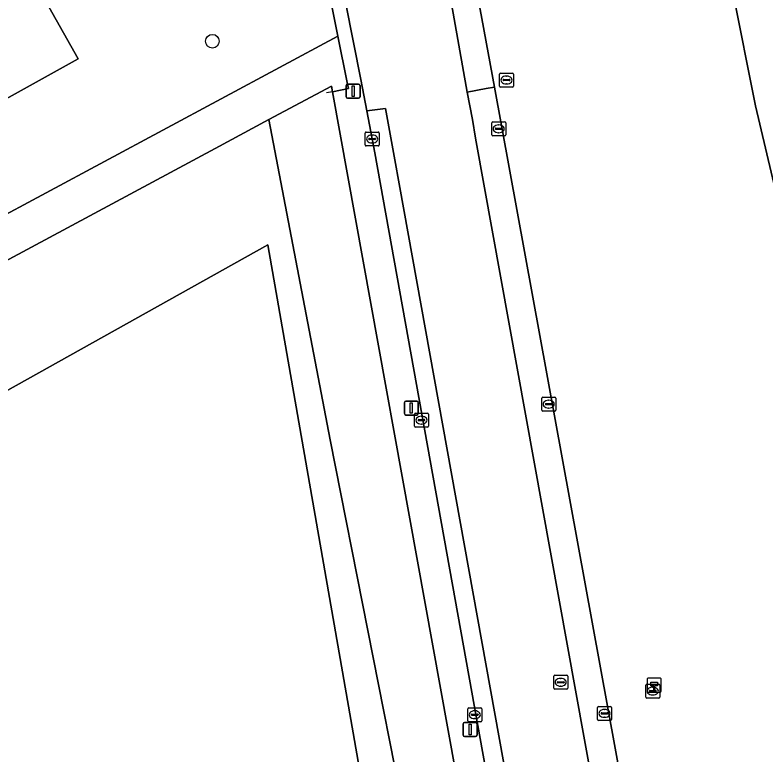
# Model space of a CAD drawing. Extents: x 156412 to 157779, y 382335 to 383768.
# Drawn here: x 157595.3 to 157649, y 382834.8 to 382887.8 of the extents above; entities that cross this region are included whole.
import ezdxf

# ---------------------------------------------------------------- set-up
doc = ezdxf.new("R2010")
doc.units = 0
for name, color, linetype in [('IMGEO_Boom', 7, 'Continuous'), ('IMGEO_Brandkraan', 7, 'Continuous'), ('IMGEO_Fietspad_gesloten', 7, 'Continuous'), ('IMGEO_Fietspad_open', 7, 'Continuous'), ('IMGEO_Grasland_agrarisch', 7, 'Continuous'), ('IMGEO_Groenvoorziening', 7, 'Continuous'), ('IMGEO_Hectometerpaal', 7, 'Continuous'), ('IMGEO_Hek', 7, 'Continuous'), ('IMGEO_Kolk', 7, 'Continuous'), ('IMGEO_Lichtmast', 7, 'Continuous'), ('IMGEO_Oever', 7, 'Continuous'), ('IMGEO_Parkeervlak_gesloten', 7, 'Continuous'), ('IMGEO_Rijbaan_lokaal_gesloten', 7, 'Continuous'), ('IMGEO_Rioolput', 7, 'Continuous'), ('IMGEO_Voetpad_open', 7, 'Continuous')]:
    doc.layers.add(name, color=color, linetype=linetype)

msp = doc.modelspace()

# ---------------------------------------------------------------- linework, layer by layer
at = {"layer": 'IMGEO_Boom'}
msp.add_circle((157609.396, 382885.943), 0.489, dxfattribs=at)
at = {"layer": 'IMGEO_Brandkraan'}
for p, q in [((157640.423, 382838.978), (157640.423, 382839.83)), ((157640.498, 382839.904), (157641.35, 382839.904)), ((157640.911, 382839.684), (157640.936, 382839.684)), ((157641.424, 382839.83), (157641.424, 382838.978)), ((157640.682, 382839.398), (157640.682, 382839.41)), ((157641.12, 382839.361), (157640.722, 382839.361)), ((157640.725, 382839.447), (157641.123, 382839.447)), ((157640.934, 382839.124), (157640.909, 382839.124)), ((157641.166, 382839.41), (157641.166, 382839.398)), ((157641.35, 382838.904), (157640.498, 382838.904))]:
    msp.add_line(p, q, dxfattribs=at)
for points in [[(157640.423, 382838.978), (157640.423, 382839.83)], [(157640.498, 382839.904), (157641.35, 382839.904)], [(157641.424, 382839.83), (157641.424, 382838.978)], [(157641.35, 382838.904), (157640.498, 382838.904)]]:
    msp.add_lwpolyline(points, dxfattribs=at)
for centre, radius, start, end in [((157640.5, 382839.828), 0.0765, 91.552, 178.448), ((157640.5, 382839.828), 0.0765, 91.552, 178.448), ((157641.348, 382839.828), 0.0765, 1.552, 88.448), ((157641.348, 382839.828), 0.0765, 1.552, 88.448), ((157640.722, 382839.407), 0.0403, 85.8775, 175.7526), ((157640.719, 382839.397), 0.0366, 178.938, 274.7102), ((157641.123, 382839.404), 0.043, 264.8664, 352.4533), ((157641.127, 382839.409), 0.0386, 1.7309, 96.639), ((157640.5, 382838.98), 0.0765, 181.552, 268.448), ((157640.5, 382838.98), 0.0765, 181.552, 268.448), ((157641.348, 382838.98), 0.0765, 271.552, 358.448), ((157641.348, 382838.98), 0.0765, 271.552, 358.448)]:
    msp.add_arc(centre, radius, start, end, dxfattribs=at)
for centre, major_axis, ratio, start_param, end_param in [((157640.91, 382839.404), (-0.387, 0.002), 0.722429, 4.712389, 7.853982), ((157640.935, 382839.404), (-0.39, 0.002), 0.717154, 1.570796, 4.712389)]:
    msp.add_ellipse(centre, major_axis=major_axis, ratio=ratio, start_param=start_param, end_param=end_param, dxfattribs=at)
at = {"layer": 'IMGEO_Fietspad_gesloten'}
msp.add_lwpolyline([(157622.013, 382914.085), (157627.639, 382882.304), (157628.997, 382882.548), (157629.584, 382882.653), (157627.039, 382896.533)], dxfattribs=at)
at = {"layer": 'IMGEO_Fietspad_open'}
for points in [[(157639.33, 382829.299), (157629.584, 382882.653), (157628.997, 382882.548), (157627.639, 382882.304), (157628.014, 382880.348), (157628.242, 382879.01), (157651.604, 382750), (157652.126, 382747.108), (157655.875, 382726.327)], [(157650.268, 382723.49), (157646.168, 382746.159), (157645.473, 382750), (157622.451, 382877.451), (157621.8, 382881.137), (157620.461, 382880.952), (157621.025, 382877.941), (157638.867, 382778.66), (157640.647, 382768.819), (157641.74, 382762.775), (157642.782, 382757.01), (157644.05, 382750), (157644.784, 382745.939), (157648.891, 382723.234)]]:
    msp.add_lwpolyline(points, dxfattribs=at)
at = {"layer": 'IMGEO_Grasland_agrarisch'}
msp.add_lwpolyline([(157620.757, 382701.277), (157645.274, 382701.578), (157645.617, 382708.21), (157645.214, 382720.7), (157643.936, 382729.394), (157637.122, 382773.691), (157630.612, 382772.641), (157613.365, 382871.358), (157472.235, 382792.457)], dxfattribs=at)
at = {"layer": 'IMGEO_Groenvoorziening'}
for points in [[(157568.245, 382859.372), (157618.384, 382886.317), (157614.85, 382904.08), (157610.333, 382928.61), (157606.332, 382928.112), (157601.062, 382961.197), (157600.66, 382962.615), (157599.881, 382964.09), (157597.912, 382966.404), (157597.092, 382967.123), (157596.338, 382967.643), (157595.504, 382968.091), (157594.031, 382968.609)], [(157582.905, 382953.019), (157610.812, 382902.831), (157606.407, 382900.363), (157607.147, 382899.05), (157611.59, 382891.297), (157608.543, 382889.583), (157604.136, 382897.408), (157595.378, 382892.532), (157599.778, 382884.695), (157582.316, 382874.986)], [(157627.039, 382896.533), (157629.584, 382882.653), (157639.33, 382829.299)], [(157661.933, 382816.602), (157659.725, 382828.466), (157658.004, 382839.558), (157656.164, 382847.833), (157654.748, 382854.6), (157653.32, 382860.782), (157650.92, 382870.099), (157648.284, 382881.32), (157646.625, 382889.598)], [(157647.264, 382722.711), (157643.673, 382740.578), (157642.76, 382745.616), (157641.966, 382750), (157640.771, 382756.597), (157639.727, 382762.356), (157638.632, 382768.399), (157636.84, 382778.293), (157634.564, 382790.854), (157631.307, 382789.126), (157617.837, 382857.404), (157613.448, 382880.337), (157609.608, 382878.273), (157590.334, 382867.915)], [(157472.235, 382792.457), (157613.365, 382871.358)], [(157613.365, 382871.358), (157630.612, 382772.641), (157637.122, 382773.691), (157643.936, 382729.394), (157645.214, 382720.7), (157645.617, 382708.21), (157645.274, 382701.578), (157647.497, 382701.598), (157648.201, 382712.613)]]:
    msp.add_lwpolyline(points, dxfattribs=at)
for points in [[(157489.361, 382834.917), (157492.104, 382830.32), (157499.755, 382817.002), (157500.12, 382817.211), (157522.588, 382830.045), (157541.52, 382840.949), (157569.196, 382856.555), (157590.334, 382867.915), (157609.608, 382878.273), (157613.448, 382880.337), (157617.915, 382882.737), (157617.99, 382882.325), (157619.133, 382882.555), (157619.048, 382882.982), (157618.384, 382886.317), (157568.245, 382859.372), (157540.569, 382843.766), (157509.343, 382825.839), (157501.516, 382840.284), (157500.551, 382842.065), (157496.183, 382839.673), (157496.59, 382838.916)], [(157617.837, 382857.404), (157631.307, 382789.126), (157634.564, 382790.854), (157617.99, 382882.325), (157617.915, 382882.737), (157613.448, 382880.337)]]:
    msp.add_lwpolyline(points, close=True, dxfattribs=at)
at = {"layer": 'IMGEO_Hectometerpaal'}
for p, q in [((157640.53, 382840.25), (157640.53, 382839.409)), ((157640.53, 382840.25), (157640.53, 382839.409)), ((157641.446, 382840.334), (157640.605, 382840.334)), ((157641.446, 382840.334), (157640.605, 382840.334)), ((157641.53, 382839.418), (157641.53, 382840.259)), ((157641.53, 382839.418), (157641.53, 382840.259)), ((157640.614, 382839.334), (157641.455, 382839.334)), ((157640.614, 382839.334), (157641.455, 382839.334))]:
    msp.add_line(p, q, dxfattribs=at)
msp.add_lwpolyline([(157641.055, 382839.478), (157640.995, 382839.478), (157640.995, 382839.783), (157640.775, 382839.783), (157640.775, 382840.052), (157641.275, 382840.052), (157641.275, 382839.783), (157641.055, 382839.783), (157641.055, 382839.478)], dxfattribs=at)
for centre, start, end in [((157640.608, 382840.256), 92.4484, 184.2845), ((157640.608, 382840.256), 92.4484, 184.2845), ((157641.452, 382840.256), 2.4484, 94.2845), ((157641.452, 382840.256), 2.4484, 94.2845), ((157640.608, 382839.412), 182.4484, 274.2845), ((157640.608, 382839.412), 182.4484, 274.2845), ((157641.452, 382839.412), 272.4484, 4.2845), ((157641.452, 382839.412), 272.4484, 4.2845)]:
    msp.add_arc(centre, 0.0779, start, end, dxfattribs=at)
at = {"layer": 'IMGEO_Hek'}
for points in [[(157610.333, 382928.61), (157614.85, 382904.08), (157618.384, 382886.317)], [(157618.384, 382886.317), (157619.048, 382882.982)], [(157613.448, 382880.337), (157617.915, 382882.737)], [(157619.048, 382882.982), (157619.133, 382882.555), (157617.99, 382882.325)], [(157617.99, 382882.325), (157617.565, 382882.24)], [(157609.608, 382878.273), (157613.448, 382880.337)], [(157613.448, 382880.337), (157617.837, 382857.404)], [(157499.755, 382817.002), (157500.12, 382817.211), (157522.588, 382830.045), (157541.52, 382840.949), (157569.196, 382856.555), (157590.334, 382867.915), (157609.608, 382878.273)]]:
    msp.add_lwpolyline(points, dxfattribs=at)
at = {"layer": 'IMGEO_Kolk'}
for p, q in [((157629.395, 382879.248), (157629.395, 382880.1)), ((157629.47, 382880.174), (157630.322, 382880.174)), ((157629.883, 382879.954), (157629.908, 382879.954)), ((157630.396, 382880.1), (157630.396, 382879.248)), ((157620.411, 382879.443), (157621.263, 382879.443)), ((157629.654, 382879.668), (157629.654, 382879.68)), ((157630.092, 382879.631), (157629.694, 382879.631)), ((157629.697, 382879.717), (157630.095, 382879.717)), ((157629.906, 382879.394), (157629.881, 382879.394)), ((157630.138, 382879.68), (157630.138, 382879.668)), ((157620.336, 382878.517), (157620.336, 382879.369)), ((157620.595, 382878.937), (157620.595, 382878.949)), ((157621.033, 382878.9), (157620.635, 382878.9)), ((157620.638, 382878.986), (157621.036, 382878.986)), ((157620.824, 382879.223), (157620.849, 382879.223)), ((157621.079, 382878.949), (157621.079, 382878.937)), ((157621.337, 382879.369), (157621.337, 382878.517)), ((157630.322, 382879.174), (157629.47, 382879.174)), ((157621.263, 382878.443), (157620.411, 382878.443)), ((157620.847, 382878.663), (157620.822, 382878.663)), ((157632.976, 382859.525), (157632.976, 382860.377)), ((157633.051, 382860.451), (157633.903, 382860.451)), ((157633.464, 382860.231), (157633.489, 382860.231)), ((157633.977, 382860.377), (157633.977, 382859.525)), ((157633.235, 382859.945), (157633.235, 382859.957)), ((157633.673, 382859.908), (157633.275, 382859.908)), ((157633.278, 382859.994), (157633.676, 382859.994)), ((157633.487, 382859.671), (157633.462, 382859.671)), ((157633.719, 382859.957), (157633.719, 382859.945)), ((157623.865, 382858.381), (157623.865, 382859.233)), ((157623.94, 382859.307), (157624.792, 382859.307)), ((157624.353, 382859.087), (157624.378, 382859.087)), ((157624.866, 382859.233), (157624.866, 382858.381)), ((157633.903, 382859.451), (157633.051, 382859.451)), ((157624.124, 382858.801), (157624.124, 382858.813)), ((157624.562, 382858.764), (157624.164, 382858.764)), ((157624.167, 382858.85), (157624.565, 382858.85)), ((157624.376, 382858.527), (157624.351, 382858.527)), ((157624.608, 382858.813), (157624.608, 382858.801)), ((157624.792, 382858.307), (157623.94, 382858.307)), ((157627.681, 382837.284), (157627.681, 382838.136)), ((157627.756, 382838.21), (157628.608, 382838.21)), ((157628.682, 382838.136), (157628.682, 382837.284)), ((157636.967, 382837.379), (157636.967, 382838.231)), ((157637.042, 382838.305), (157637.894, 382838.305)), ((157637.455, 382838.085), (157637.48, 382838.085)), ((157637.968, 382838.231), (157637.968, 382837.379)), ((157627.94, 382837.704), (157627.94, 382837.716)), ((157628.378, 382837.667), (157627.98, 382837.667)), ((157627.983, 382837.753), (157628.381, 382837.753)), ((157628.169, 382837.99), (157628.194, 382837.99)), ((157628.424, 382837.716), (157628.424, 382837.704)), ((157637.226, 382837.799), (157637.226, 382837.811)), ((157637.664, 382837.762), (157637.266, 382837.762)), ((157637.269, 382837.848), (157637.667, 382837.848)), ((157637.478, 382837.525), (157637.453, 382837.525)), ((157637.71, 382837.811), (157637.71, 382837.799)), ((157628.608, 382837.21), (157627.756, 382837.21)), ((157628.192, 382837.43), (157628.167, 382837.43)), ((157637.894, 382837.305), (157637.042, 382837.305))]:
    msp.add_line(p, q, dxfattribs=at)
for points in [[(157629.395, 382879.248), (157629.395, 382880.1)], [(157629.47, 382880.174), (157630.322, 382880.174)], [(157630.396, 382880.1), (157630.396, 382879.248)], [(157620.411, 382879.443), (157621.263, 382879.443)], [(157620.336, 382878.517), (157620.336, 382879.369)], [(157621.337, 382879.369), (157621.337, 382878.517)], [(157630.322, 382879.174), (157629.47, 382879.174)], [(157621.263, 382878.443), (157620.411, 382878.443)], [(157632.976, 382859.525), (157632.976, 382860.377)], [(157633.051, 382860.451), (157633.903, 382860.451)], [(157633.977, 382860.377), (157633.977, 382859.525)], [(157623.865, 382858.381), (157623.865, 382859.233)], [(157623.94, 382859.307), (157624.792, 382859.307)], [(157624.866, 382859.233), (157624.866, 382858.381)], [(157633.903, 382859.451), (157633.051, 382859.451)], [(157624.792, 382858.307), (157623.94, 382858.307)], [(157627.681, 382837.284), (157627.681, 382838.136)], [(157627.756, 382838.21), (157628.608, 382838.21)], [(157628.682, 382838.136), (157628.682, 382837.284)], [(157636.967, 382837.379), (157636.967, 382838.231)], [(157637.042, 382838.305), (157637.894, 382838.305)], [(157637.968, 382838.231), (157637.968, 382837.379)], [(157628.608, 382837.21), (157627.756, 382837.21)], [(157637.894, 382837.305), (157637.042, 382837.305)]]:
    msp.add_lwpolyline(points, dxfattribs=at)
for centre, radius, start, end in [((157629.472, 382880.098), 0.0765, 91.552, 178.448), ((157629.472, 382880.098), 0.0765, 91.552, 178.448), ((157630.32, 382880.098), 0.0765, 1.552, 88.448), ((157630.32, 382880.098), 0.0765, 1.552, 88.448), ((157620.413, 382879.367), 0.0765, 91.552, 178.448), ((157620.413, 382879.367), 0.0765, 91.552, 178.448), ((157621.261, 382879.367), 0.0765, 1.552, 88.448), ((157621.261, 382879.367), 0.0765, 1.552, 88.448), ((157629.694, 382879.677), 0.0403, 85.8775, 175.7526), ((157629.691, 382879.667), 0.0366, 178.938, 274.7102), ((157630.095, 382879.674), 0.043, 264.8664, 352.4533), ((157630.099, 382879.679), 0.0386, 1.7309, 96.639), ((157620.635, 382878.946), 0.0403, 85.8775, 175.7526), ((157620.632, 382878.936), 0.0366, 178.938, 274.7102), ((157621.036, 382878.943), 0.043, 264.8664, 352.4533), ((157621.04, 382878.948), 0.0386, 1.7309, 96.639), ((157629.472, 382879.25), 0.0765, 181.552, 268.448), ((157629.472, 382879.25), 0.0765, 181.552, 268.448), ((157630.32, 382879.25), 0.0765, 271.552, 358.448), ((157630.32, 382879.25), 0.0765, 271.552, 358.448), ((157620.413, 382878.519), 0.0765, 181.552, 268.448), ((157620.413, 382878.519), 0.0765, 181.552, 268.448), ((157621.261, 382878.519), 0.0765, 271.552, 358.448), ((157621.261, 382878.519), 0.0765, 271.552, 358.448), ((157633.053, 382860.375), 0.0765, 91.552, 178.448), ((157633.053, 382860.375), 0.0765, 91.552, 178.448), ((157633.901, 382860.375), 0.0765, 1.552, 88.448), ((157633.901, 382860.375), 0.0765, 1.552, 88.448), ((157633.053, 382859.527), 0.0765, 181.552, 268.448), ((157633.053, 382859.527), 0.0765, 181.552, 268.448), ((157633.275, 382859.954), 0.0403, 85.8775, 175.7526), ((157633.272, 382859.944), 0.0366, 178.938, 274.7102), ((157633.676, 382859.951), 0.043, 264.8664, 352.4533), ((157633.68, 382859.956), 0.0386, 1.7309, 96.639), ((157633.901, 382859.527), 0.0765, 271.552, 358.448), ((157633.901, 382859.527), 0.0765, 271.552, 358.448), ((157623.942, 382859.231), 0.0765, 91.552, 178.448), ((157623.942, 382859.231), 0.0765, 91.552, 178.448), ((157624.79, 382859.231), 0.0765, 1.552, 88.448), ((157624.79, 382859.231), 0.0765, 1.552, 88.448), ((157624.164, 382858.81), 0.0403, 85.8775, 175.7526), ((157624.161, 382858.8), 0.0366, 178.938, 274.7102), ((157624.565, 382858.807), 0.043, 264.8664, 352.4533), ((157624.569, 382858.812), 0.0386, 1.7309, 96.639), ((157623.942, 382858.383), 0.0765, 181.552, 268.448), ((157623.942, 382858.383), 0.0765, 181.552, 268.448), ((157624.79, 382858.383), 0.0765, 271.552, 358.448), ((157624.79, 382858.383), 0.0765, 271.552, 358.448), ((157627.758, 382838.134), 0.0765, 91.552, 178.448), ((157627.758, 382838.134), 0.0765, 91.552, 178.448), ((157628.606, 382838.134), 0.0765, 1.552, 88.448), ((157628.606, 382838.134), 0.0765, 1.552, 88.448), ((157637.044, 382838.229), 0.0765, 91.552, 178.448), ((157637.044, 382838.229), 0.0765, 91.552, 178.448), ((157637.892, 382838.229), 0.0765, 1.552, 88.448), ((157637.892, 382838.229), 0.0765, 1.552, 88.448), ((157627.98, 382837.713), 0.0403, 85.8775, 175.7526), ((157627.977, 382837.703), 0.0366, 178.938, 274.7102), ((157628.381, 382837.71), 0.043, 264.8664, 352.4533), ((157628.385, 382837.715), 0.0386, 1.7309, 96.639), ((157637.266, 382837.808), 0.0403, 85.8775, 175.7526), ((157637.263, 382837.798), 0.0366, 178.938, 274.7102), ((157637.667, 382837.805), 0.043, 264.8664, 352.4533), ((157637.671, 382837.81), 0.0386, 1.7309, 96.639), ((157627.758, 382837.286), 0.0765, 181.552, 268.448), ((157627.758, 382837.286), 0.0765, 181.552, 268.448), ((157628.606, 382837.286), 0.0765, 271.552, 358.448), ((157628.606, 382837.286), 0.0765, 271.552, 358.448), ((157637.044, 382837.381), 0.0765, 181.552, 268.448), ((157637.044, 382837.381), 0.0765, 181.552, 268.448), ((157637.892, 382837.381), 0.0765, 271.552, 358.448), ((157637.892, 382837.381), 0.0765, 271.552, 358.448)]:
    msp.add_arc(centre, radius, start, end, dxfattribs=at)
for centre, major_axis, ratio, start_param, end_param in [((157629.882, 382879.674), (-0.387, 0.002), 0.722429, 4.712389, 7.853982), ((157629.907, 382879.674), (-0.39, 0.002), 0.717154, 1.570796, 4.712389), ((157620.823, 382878.943), (-0.387, 0.002), 0.722429, 4.712389, 7.853982), ((157620.848, 382878.943), (-0.39, 0.002), 0.717154, 1.570796, 4.712389), ((157633.463, 382859.951), (-0.387, 0.002), 0.722429, 4.712389, 7.853982), ((157633.488, 382859.951), (-0.39, 0.002), 0.717154, 1.570796, 4.712389), ((157624.352, 382858.807), (-0.387, 0.002), 0.722429, 4.712389, 7.853982), ((157624.377, 382858.807), (-0.39, 0.002), 0.717154, 1.570796, 4.712389), ((157637.454, 382837.805), (-0.387, 0.002), 0.722429, 4.712389, 7.853982), ((157637.479, 382837.805), (-0.39, 0.002), 0.717154, 1.570796, 4.712389), ((157628.168, 382837.71), (-0.387, 0.002), 0.722429, 4.712389, 7.853982), ((157628.193, 382837.71), (-0.39, 0.002), 0.717154, 1.570796, 4.712389)]:
    msp.add_ellipse(centre, major_axis=major_axis, ratio=ratio, start_param=start_param, end_param=end_param, dxfattribs=at)
at = {"layer": 'IMGEO_Lichtmast'}
for p, q in [((157618.979, 382881.967), (157618.979, 382882.767)), ((157618.979, 382882.767), (157618.979, 382881.967)), ((157619.079, 382882.867), (157619.869, 382882.867)), ((157619.869, 382882.867), (157619.079, 382882.867)), ((157619.969, 382882.767), (157619.969, 382881.967)), ((157619.969, 382881.967), (157619.969, 382882.767)), ((157619.869, 382881.867), (157619.079, 382881.867)), ((157619.079, 382881.867), (157619.869, 382881.867)), ((157623.141, 382859.275), (157623.141, 382860.075)), ((157623.141, 382860.075), (157623.141, 382859.275)), ((157623.241, 382860.175), (157624.031, 382860.175)), ((157624.031, 382860.175), (157623.241, 382860.175)), ((157624.131, 382860.075), (157624.131, 382859.275)), ((157624.131, 382859.275), (157624.131, 382860.075)), ((157624.031, 382859.175), (157623.241, 382859.175)), ((157623.241, 382859.175), (157624.031, 382859.175)), ((157627.353, 382836.253), (157627.353, 382837.053)), ((157627.353, 382837.053), (157627.353, 382836.253)), ((157627.453, 382837.153), (157628.243, 382837.153)), ((157628.243, 382837.153), (157627.453, 382837.153)), ((157628.343, 382837.053), (157628.343, 382836.253)), ((157628.343, 382836.253), (157628.343, 382837.053)), ((157628.243, 382836.153), (157627.453, 382836.153)), ((157627.453, 382836.153), (157628.243, 382836.153))]:
    msp.add_line(p, q, dxfattribs=at)
for points in [[(157619.399, 382882.742), (157619.549, 382882.742), (157619.549, 382881.992), (157619.399, 382881.992), (157619.399, 382882.742)], [(157623.561, 382860.05), (157623.711, 382860.05), (157623.711, 382859.3), (157623.561, 382859.3), (157623.561, 382860.05)], [(157627.773, 382837.028), (157627.923, 382837.028), (157627.923, 382836.278), (157627.773, 382836.278), (157627.773, 382837.028)]]:
    msp.add_lwpolyline(points, dxfattribs=at)
for centre, start, end in [((157619.079, 382882.767), 90, 180), ((157619.079, 382882.767), 90, 180), ((157619.869, 382882.767), 0, 90), ((157619.869, 382882.767), 360, 90), ((157619.079, 382881.967), 180, 270), ((157619.079, 382881.967), 180, 270), ((157619.869, 382881.967), 270, 0), ((157619.869, 382881.967), 270, 0), ((157623.241, 382860.075), 90, 180), ((157623.241, 382860.075), 90, 180), ((157624.031, 382860.075), 0, 90), ((157624.031, 382860.075), 360, 90), ((157623.241, 382859.275), 180, 270), ((157623.241, 382859.275), 180, 270), ((157624.031, 382859.275), 270, 0), ((157624.031, 382859.275), 270, 0), ((157627.453, 382837.053), 90, 180), ((157627.453, 382837.053), 90, 180), ((157628.243, 382837.053), 0, 90), ((157628.243, 382837.053), 360, 90), ((157627.453, 382836.253), 180, 270), ((157627.453, 382836.253), 180, 270), ((157628.243, 382836.253), 270, 0), ((157628.243, 382836.253), 270, 0)]:
    msp.add_arc(centre, 0.1, start, end, dxfattribs=at)
at = {"layer": 'IMGEO_Oever'}
msp.add_lwpolyline([(157646.625, 382889.598), (157648.284, 382881.32), (157650.92, 382870.099), (157653.32, 382860.782), (157654.748, 382854.6), (157656.164, 382847.833), (157658.004, 382839.558), (157659.725, 382828.466), (157661.933, 382816.602), (157663.861, 382806.408), (157665.704, 382796.423), (157667.854, 382784.114), (157669.611, 382771.841), (157671.521, 382759.749)], dxfattribs=at)
at = {"layer": 'IMGEO_Parkeervlak_gesloten'}
msp.add_lwpolyline([(157599.778, 382884.695), (157595.378, 382892.532), (157577.95, 382882.831), (157582.316, 382874.986)], close=True, dxfattribs=at)
at = {"layer": 'IMGEO_Rijbaan_lokaal_gesloten'}
for points in [[(157628.242, 382879.01), (157628.014, 382880.348), (157627.639, 382882.304), (157622.013, 382914.085), (157619.798, 382926.432), (157619.005, 382931.103), (157618.08, 382936.546), (157617.31, 382941.719), (157617.265, 382942.02), (157613.822, 382941.471), (157616.065, 382927.391)], [(157615.112, 382927.218), (157614.788, 382929.252), (157611.302, 382928.695), (157611.326, 382928.545), (157613.47, 382916.334), (157620.027, 382883.195), (157620.461, 382880.952), (157621.8, 382881.137), (157622.451, 382877.451), (157645.473, 382750), (157646.168, 382746.159), (157650.268, 382723.49)], [(157655.875, 382726.327), (157652.126, 382747.108), (157651.604, 382750), (157628.242, 382879.01)]]:
    msp.add_lwpolyline(points, dxfattribs=at)
at = {"layer": 'IMGEO_Rioolput'}
for p, q in [((157629.954, 382882.738), (157629.954, 382883.59)), ((157630.029, 382883.664), (157630.881, 382883.664)), ((157630.213, 382883.158), (157630.213, 382883.17)), ((157630.256, 382883.207), (157630.654, 382883.207)), ((157630.442, 382883.444), (157630.467, 382883.444)), ((157630.697, 382883.17), (157630.697, 382883.158)), ((157630.955, 382883.59), (157630.955, 382882.738)), ((157630.881, 382882.664), (157630.029, 382882.664)), ((157630.651, 382883.121), (157630.253, 382883.121)), ((157630.465, 382882.884), (157630.44, 382882.884)), ((157633.835, 382839.61), (157633.835, 382840.462)), ((157633.91, 382840.536), (157634.762, 382840.536)), ((157634.323, 382840.316), (157634.348, 382840.316)), ((157634.836, 382840.462), (157634.836, 382839.61)), ((157634.094, 382840.03), (157634.094, 382840.042)), ((157634.532, 382839.993), (157634.134, 382839.993)), ((157634.137, 382840.079), (157634.535, 382840.079)), ((157634.346, 382839.756), (157634.321, 382839.756)), ((157634.578, 382840.042), (157634.578, 382840.03)), ((157634.762, 382839.536), (157633.91, 382839.536))]:
    msp.add_line(p, q, dxfattribs=at)
for points in [[(157629.954, 382882.738), (157629.954, 382883.59)], [(157630.029, 382883.664), (157630.881, 382883.664)], [(157630.955, 382883.59), (157630.955, 382882.738)], [(157630.881, 382882.664), (157630.029, 382882.664)], [(157633.835, 382839.61), (157633.835, 382840.462)], [(157633.91, 382840.536), (157634.762, 382840.536)], [(157634.836, 382840.462), (157634.836, 382839.61)], [(157634.762, 382839.536), (157633.91, 382839.536)]]:
    msp.add_lwpolyline(points, dxfattribs=at)
for centre, radius, start, end in [((157630.031, 382883.588), 0.0765, 91.552, 178.448), ((157630.031, 382883.588), 0.0765, 91.552, 178.448), ((157630.253, 382883.167), 0.0403, 85.8775, 175.7526), ((157630.25, 382883.157), 0.0366, 178.938, 274.7102), ((157630.654, 382883.164), 0.043, 264.8664, 352.4533), ((157630.658, 382883.169), 0.0386, 1.7309, 96.639), ((157630.879, 382883.588), 0.0765, 1.552, 88.448), ((157630.879, 382883.588), 0.0765, 1.552, 88.448), ((157630.031, 382882.74), 0.0765, 181.552, 268.448), ((157630.031, 382882.74), 0.0765, 181.552, 268.448), ((157630.879, 382882.74), 0.0765, 271.552, 358.448), ((157630.879, 382882.74), 0.0765, 271.552, 358.448), ((157633.912, 382840.46), 0.0765, 91.552, 178.448), ((157633.912, 382840.46), 0.0765, 91.552, 178.448), ((157634.76, 382840.46), 0.0765, 1.552, 88.448), ((157634.76, 382840.46), 0.0765, 1.552, 88.448), ((157633.912, 382839.612), 0.0765, 181.552, 268.448), ((157633.912, 382839.612), 0.0765, 181.552, 268.448), ((157634.134, 382840.039), 0.0403, 85.8775, 175.7526), ((157634.131, 382840.029), 0.0366, 178.938, 274.7102), ((157634.535, 382840.036), 0.043, 264.8664, 352.4533), ((157634.539, 382840.041), 0.0386, 1.7309, 96.639), ((157634.76, 382839.612), 0.0765, 271.552, 358.448), ((157634.76, 382839.612), 0.0765, 271.552, 358.448)]:
    msp.add_arc(centre, radius, start, end, dxfattribs=at)
for centre, major_axis, ratio, start_param, end_param in [((157630.441, 382883.164), (-0.387, 0.002), 0.722429, 4.712389, 7.853982), ((157630.466, 382883.164), (-0.39, 0.002), 0.717154, 1.570796, 4.712389), ((157634.322, 382840.036), (-0.387, 0.002), 0.722429, 4.712389, 7.853982), ((157634.347, 382840.036), (-0.39, 0.002), 0.717154, 1.570796, 4.712389)]:
    msp.add_ellipse(centre, major_axis=major_axis, ratio=ratio, start_param=start_param, end_param=end_param, dxfattribs=at)
at = {"layer": 'IMGEO_Voetpad_open'}
for points in [[(157648.891, 382723.234), (157644.784, 382745.939), (157644.05, 382750), (157642.782, 382757.01), (157641.74, 382762.775), (157640.647, 382768.819), (157638.867, 382778.66), (157621.025, 382877.941), (157620.461, 382880.952), (157620.027, 382883.195), (157613.47, 382916.334)], [(157614.85, 382904.08), (157618.384, 382886.317), (157619.048, 382882.982), (157619.133, 382882.555), (157617.99, 382882.325), (157634.564, 382790.854), (157636.84, 382778.293), (157638.632, 382768.399), (157639.727, 382762.356), (157640.771, 382756.597), (157641.966, 382750), (157642.76, 382745.616), (157643.673, 382740.578), (157647.264, 382722.711)]]:
    msp.add_lwpolyline(points, dxfattribs=at)

doc.saveas('drawing.dxf')
